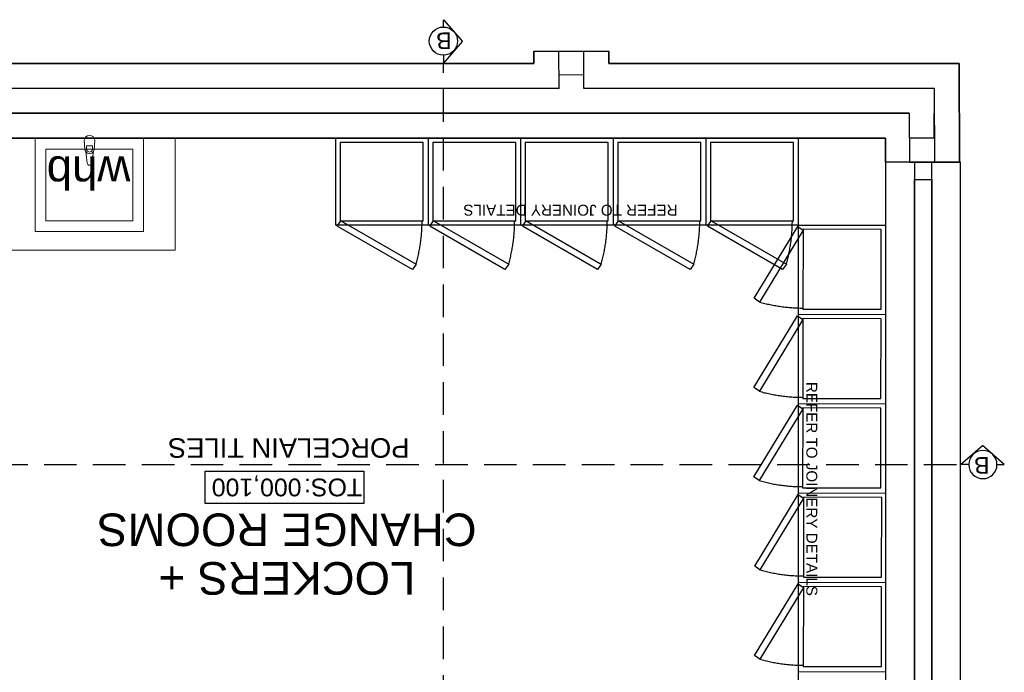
# Model space of a CAD drawing. Header units: millimetres. Extents: x -115474967 to 444143, y -74377 to 241828222.
# Tile 305 of 590: x -162925 to -158393, y 269917 to 272923. Entities that reach past the tile are written whole.
import ezdxf
from ezdxf.enums import TextEntityAlignment as Align

# ---------------------------------------------------------------- set-up
doc = ezdxf.new("R2010")
doc.units = ezdxf.units.MM
doc.header["$MEASUREMENT"] = 0
doc.linetypes.add('2DASHED', pattern=[0.75, 0.5, -0.25])
doc.linetypes.add('Dashed', pattern=[280, 140, -140])
for name, color, linetype in [('00-1 FloorFinish', 1, 'Continuous'), ('00-1 FloorLevel', 7, 'Continuous'), ('00-2 Roof Lines', 8, 'Dashed'), ('00-2 Walls', 4, 'Continuous'), ('00-2 Windows', 1, 'Continuous'), ('CEIL-PLAN', 7, 'Continuous'), ('DIMS-50', 9, 'Continuous'), ('JOIN-SEC.18', 9, 'Continuous'), ('TEXT-20', 2, 'Continuous'), ('TEXT-50', 2, 'Continuous'), ('TEXT-REFN', 5, 'Continuous')]:
    doc.layers.add(name, color=color, linetype=linetype)
for name, color, linetype, lineweight in [('00-1 Labels', 4, 'Continuous', 35), ('A_WALL LOAD_Pen_No__3', 7, 'Continuous', 15), ('A_WALL LOAD_Pen_No__6', 7, 'Continuous', 5)]:
    doc.layers.add(name, color=color, linetype=linetype, lineweight=lineweight)
doc.layers.add('0_cons_01', color=40, linetype='Continuous', lineweight=0, plot=False)
doc.styles.add('ARIAL', font='arial.ttf')
doc.styles.add('TEXT-20', font='arial.ttf', dxfattribs={"height": 40})
doc.styles.add('TEXT-50', font='arial.ttf', dxfattribs={"height": 100})

# ---------------------------------------------------------------- blocks, each defined once
blk = doc.blocks.new('Room Tags')
at = {"layer": '00-1 FloorLevel', "color": 2}
blk.add_lwpolyline([(-571.3, -75.7), (646.5, -75.7), (646.5, -324.7), (-571.3, -324.7)], close=True, dxfattribs=at)
at = {"layer": '00-1 FloorFinish', "style": 'ARIAL'}
blk.add_attdef('F-FINISH', text='', height=150, dxfattribs=at).set_placement((5.1, -578), align=Align.CENTER)
at = {"layer": '00-1 FloorLevel', "style": 'ARIAL'}
blk.add_text('TOS:', height=136.36, dxfattribs=at).set_placement((-557.4, -200.2), align=Align.MIDDLE_LEFT)
blk.add_attdef('000,000', text='', height=136.4, dxfattribs=at).set_placement((606.9, -200.2), align=Align.MIDDLE_RIGHT)
at = {"layer": '00-1 Labels', "style": 'ARIAL'}
for tag, p in [('ROOM1?', (19, 746.2)), ('ROOM2?', (19, 373.1)), ('ROOM3?', (19, 0))]:
    blk.add_attdef(tag, text='', height=250, dxfattribs=at).set_placement(p, align=Align.CENTER)
blk = doc.blocks.new('A$C69671385')
at = {"layer": 'DIMS-50', "color": 3}
for p, q in [((0, 169), (262, 397)), ((524, 169), (262, 397)), ((88, 169), (0, 169)), ((426, 169), (524, 169))]:
    blk.add_line(p, q, dxfattribs=at)
at = {"layer": 'TEXT-REFN'}
blk.add_circle((257, 169), 169, dxfattribs=at)
blk = doc.blocks.new('12')
for p, q in [((-139595.5, 264789.6), (-141661.4, 264789.6)), ((-141661.4, 264789.6), (-141661.4, 264274.6)), ((-141516.4, 264704.6), (-141516.6, 264274.6)), ((-141016.9, 264704.6), (-141516.4, 264704.6)), ((-141017.1, 264274.6), (-141016.9, 264704.6)), ((-141466.5, 264654.6), (-141466.6, 264324.6)), ((-141066.9, 264654.6), (-141466.5, 264654.6)), ((-141066.9, 264654.6), (-141466.5, 264654.6)), ((-141067, 264324.6), (-141066.9, 264654.6)), ((-141278.8, 264389), (-141285.5, 264336.1)), ((-141250, 264336.1), (-141256.6, 264389)), ((-141466.6, 264324.6), (-141067, 264324.6)), ((-141288.7, 264326.6), (-141292.8, 264284.6)), ((-141281.3, 264309.5), (-141281.3, 264324.4)), ((-141254.1, 264309.5), (-141281.3, 264309.5)), ((-141254.1, 264324.4), (-141254.1, 264309.5)), ((-141242.8, 264284.6), (-141246.7, 264326.6)), ((-141516.6, 264274.6), (-141017.1, 264274.6))]:
    blk.add_line(p, q)
for centre, radius, start, end in [((-141267.7, 264387.6), 11.2, 7.1141, 172.8363), ((-141267.7, 264324.7), 21.1, 147.2042, 174.8056), ((-141267.7, 264324.7), 21.1, 32.7462, 147.2042), ((-141267.7, 264324.4), 13.6, 359.9752, 179.9752), ((-141267.7, 264324.7), 21.1, 5.1448, 32.7462), ((-141267.6, 264286.4), 25, 179.9752, 359.9752)]:
    blk.add_arc(centre, radius, start, end)
at = {"layer": '00-2 Roof Lines', "linetype": 'Continuous'}
for p, q in [((-144531.3, 266730.8), (-144932, 266731.6)), ((-144531.3, 266319.4), (-144932, 266320.2)), ((-144531.3, 265908.1), (-144932, 265908.8)), ((-144530.4, 265496.7), (-144932, 265497.4)), ((-144531.2, 265085.3), (-144932, 265086)), ((-144531.3, 264674.6), (-144932, 264674.6)), ((-144531.3, 264674.6), (-144531.3, 264274.6)), ((-144105.3, 264674.6), (-144105.3, 264274.6)), ((-143679.2, 264674.6), (-143679.2, 264274.6)), ((-143253.2, 264674.6), (-143253.2, 264274.6)), ((-142827.2, 264674.6), (-142827.2, 264274.6))]:
    blk.add_line(p, q, dxfattribs=at)
at = {"layer": '00-2 Walls'}
for p, q in [((-145156.3, 264384.3), (-145271.3, 264384.2)), ((-145156.3, 264384.3), (-145271.3, 264384.2)), ((-145271.3, 264384.2), (-145156.3, 264384.3)), ((-145270.7, 263929.6), (-145271.3, 264384.2)), ((-145041.3, 264384.5), (-145156.3, 264384.3)), ((-145041.3, 264384.5), (-145156.3, 264384.3)), ((-145155.8, 264044.6), (-145156.3, 264384.3)), ((-145041, 264159.6), (-145041.3, 264384.5)), ((-145041, 264384.2), (-144932, 264384.1)), ((-144932, 264384.1), (-144932, 264274.6)), ((-145156.1, 264274.2), (-145156.3, 264044.6)), ((-145156.1, 264274.2), (-145041.1, 264274.3)), ((-145041, 264159.6), (-145041, 264271.9)), ((-144932, 264274.6), (-139593.4, 264274.6)), ((-145041, 264159.6), (-139593.4, 264159.6)), ((-139593.4, 264159.6), (-145041, 264159.6)), ((-145156.3, 264044.6), (-143543.6, 264044.6)), ((-145155.8, 264044.6), (-143543.6, 264044.6)), ((-143543.6, 264044.6), (-143543.2, 263873.1)), ((-143543.6, 264044.6), (-143543.2, 263983.1)), ((-143428.6, 264044.6), (-143428.2, 263873.3)), ((-143428.6, 264044.6), (-139593.4, 264044.6)), ((-143428.2, 263983.1), (-143428.2, 264044.6)), ((-143428.2, 264044.6), (-139593.4, 264044.6)), ((-143543.2, 263983.1), (-143428.4, 263983.3)), ((-143658.2, 263929.6), (-145270.7, 263929.6)), ((-143658.2, 263872.8), (-143658.2, 263929.6)), ((-139593.4, 263929.6), (-143313.3, 263929.6)), ((-143313.3, 263929.6), (-143313.3, 263873.6)), ((-143428.2, 263873.3), (-143658.2, 263872.8)), ((-143543.2, 263873.1), (-143658.2, 263872.8)), ((-143543.2, 263873.1), (-143658.2, 263872.8)), ((-143428.2, 263873.3), (-143543.2, 263873.1)), ((-143428.2, 263873.3), (-143543.2, 263873.1)), ((-143313.2, 263873.6), (-143428.2, 263873.3)), ((-143313.2, 263873.6), (-143428.2, 263873.3)), ((-143313.3, 263873.6), (-143428.2, 263873.3))]:
    blk.add_line(p, q, dxfattribs=at)
for points in [[(-139593.4, 264274.6), (-144932, 264274.6), (-144932, 267543), (-141380.9, 267543)], [(-145271.3, 264384.2), (-145270.7, 263929.6)], [(-144932, 264274.6), (-144932, 264384.1)], [(-143313.3, 263929.6), (-138035.1, 263929.6), (-138035.1, 264149.6)], [(-145270.7, 263929.6), (-143658.3, 263929.6)], [(-143658.3, 263929.6), (-143658.2, 263872.8)], [(-143313.2, 263873.6), (-143313.3, 263929.6)]]:
    blk.add_lwpolyline(points, dxfattribs=at)
at = {"layer": '00-2 Windows'}
for points in [[(-145277, 267184.2), (-145277, 264384.2), (-144932, 264384.1), (-144932, 267184.1)], [(-145144.4, 264464.2), (-145144.5, 267104.2), (-145144.5, 267104.2), (-145144.4, 264464.2)], [(-145064.5, 267104.2), (-145064.4, 264464.2), (-145064.4, 264464.2), (-145064.5, 267104.2)], [(-145144.4, 264464.2), (-145144.5, 264384.2), (-145064.5, 264384.2), (-145064.4, 264464.2)]]:
    blk.add_lwpolyline(points, close=True, dxfattribs=at)
at = {"layer": 'A_WALL LOAD_Pen_No__3', "color": 30, "linetype": 'Continuous', "lineweight": 15}
blk.add_line((-143428.2, 263873.3), (-143658.2, 263872.8), dxfattribs=at)
at = {"layer": 'A_WALL LOAD_Pen_No__6', "color": 7, "linetype": 'Continuous', "lineweight": 5}
blk.add_line((-143313.2, 263873.6), (-143428.2, 263873.3), dxfattribs=at)
at = {"layer": 'CEIL-PLAN', "color": 6, "linetype": '2DASHED', "ltscale": 300}
for points in [[(-142896.2, 270498.3), (-142896.3, 263929.6)], [(-139483.4, 265777.6), (-145277, 265777.6)]]:
    blk.add_lwpolyline(points, dxfattribs=at)
at = {"layer": 'JOIN-SEC.18', "color": 8, "linetype": 'Dashed', "ltscale": 150}
blk.add_lwpolyline([(-141380.9, 267543), (-141380.9, 267143), (-144531.3, 267143), (-144531.3, 264674.6), (-142401.1, 264674.6), (-142401.1, 264274.7)], dxfattribs=at)
for points in [[(-144552.8, 266707.2), (-144912.8, 266707.9), (-144913.4, 266340.1), (-144553.4, 266339.5)], [(-144528.9, 266326.2), (-144553.5, 266343.4), (-144353, 266674.4), (-144328.4, 266657.1)], [(-144553.5, 266295.8), (-144913.5, 266296.5), (-144914.2, 265928.8), (-144554.2, 265928.1)], [(-144529.7, 265914.8), (-144554.2, 265932.1), (-144353.7, 266263), (-144329.2, 266245.7)], [(-144549.7, 265884.4), (-144909.7, 265885.1), (-144910.4, 265517.4), (-144550.4, 265516.7)], [(-144525.9, 265503.4), (-144550.5, 265520.7), (-144350, 265851.6), (-144325.4, 265834.3)], [(-144550.5, 265473.1), (-144910.5, 265473.7), (-144911.2, 265106), (-144551.2, 265105.3)], [(-144526.7, 265092), (-144551.2, 265109.3), (-144350.7, 265440.2), (-144326.1, 265422.9)], [(-144551.2, 265061.7), (-144911.2, 265062.3), (-144911.9, 264694.6), (-144551.9, 264693.9)], [(-144527.4, 264680.6), (-144552, 264697.9), (-144351.5, 265028.8), (-144326.9, 265011.5)], [(-144112, 264679.2), (-144129.2, 264654.5), (-144475.2, 264854.5), (-144457.9, 264879.1)], [(-143686, 264679.2), (-143703.2, 264654.5), (-144049.1, 264854.5), (-144031.9, 264879.1)], [(-143259.9, 264679.2), (-143277.2, 264654.5), (-143623.1, 264854.5), (-143605.9, 264879.1)], [(-142833.9, 264679.2), (-142851.1, 264654.5), (-143197.1, 264854.5), (-143179.8, 264879.1)], [(-142407.9, 264679.2), (-142425.1, 264654.5), (-142771, 264854.5), (-142753.8, 264879.1)], [(-144507.7, 264654.6), (-144507.7, 264294.6), (-144125.3, 264294.6), (-144125.3, 264654.6)], [(-144081.6, 264654.6), (-144081.6, 264294.6), (-143699.2, 264294.6), (-143699.2, 264654.6)], [(-143655.6, 264654.6), (-143655.6, 264294.6), (-143273.2, 264294.6), (-143273.2, 264654.6)], [(-143229.6, 264654.6), (-143229.6, 264294.6), (-142847.2, 264294.6), (-142847.2, 264654.6)], [(-142803.5, 264654.6), (-142803.5, 264294.6), (-142421.1, 264294.6), (-142421.1, 264654.6)]]:
    blk.add_lwpolyline(points, close=True, dxfattribs=at)
for centre, start, end in [((-144554.2, 265962.1), 74.2006, 89.8947), ((-144555, 265550.7), 74.2006, 89.8947), ((-144551.2, 265139.3), 74.2006, 89.8947), ((-144551.9, 264727.9), 74.2006, 89.8947), ((-144552.7, 264316.6), 74.2006, 89.8947), ((-143762.6, 264654.5), 164.3059, 180), ((-143336.5, 264654.5), 164.3059, 180), ((-142910.5, 264654.5), 164.3059, 180), ((-142484.5, 264654.5), 164.3059, 180), ((-142058.4, 264654.5), 164.3059, 180)]:
    blk.add_arc(centre, 740, start, end, dxfattribs=at)
ref = blk.add_blockref('Room Tags', (-142187.7, 266003), dxfattribs=dict(xscale=0.6000000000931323, yscale=0.6000000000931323, zscale=0.6000000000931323))
ref.add_attrib('ROOM2?', 'LOCKERS +', dxfattribs={"layer": '00-1 Labels', "height": 150, "style": 'ARIAL'}).set_placement((-142176.3, 266226.8), align=Align.CENTER)
ref.add_attrib('ROOM3?', 'CHANGE ROOMS', dxfattribs={"layer": '00-1 Labels', "height": 150, "style": 'ARIAL'}).set_placement((-142176.3, 266003), align=Align.CENTER)
ref.add_attrib('000,000', '000,100', dxfattribs={"layer": '00-1 FloorLevel', "height": 81.82, "style": 'ARIAL'}).set_placement((-141830.2, 265882.9), align=Align.MIDDLE_RIGHT)
ref.add_attrib('F-FINISH', 'PORCELAIN TILES', dxfattribs={"layer": '00-1 FloorFinish', "height": 90, "style": 'ARIAL'}).set_placement((-142184.7, 265656.2), align=Align.CENTER)
at = {"layer": 'DIMS-50', "color": 3, "yscale": 0.3839999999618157, "zscale": 0.3839999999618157}
for p, xscale, rotation in [((-145478.3, 265842.4), -0.3839999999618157, 179.9999999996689), ((-142831.5, 263728.3), 0.3839999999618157, 90.0000000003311)]:
    blk.add_blockref('A$C69671385', p, dxfattribs=dict(at, xscale=xscale, rotation=rotation))
at = {"layer": 'TEXT-20', "color": 7, "linetype": 'Continuous', "insert": (-144566.5, 265396.9), "char_height": 50, "width": 1594.687, "attachment_point": 7, "rotation": 90, "style": 'TEXT-20'}
blk.add_mtext('{\\C0;REFER TO JOINERY DETAILS}', dxfattribs=at)
at = {"layer": 'TEXT-20', "color": 7, "linetype": 'Continuous', "insert": (-143974.1, 264580.1), "char_height": 50, "width": 1594.687, "attachment_point": 7, "style": 'TEXT-20'}
blk.add_mtext('{\\C0;REFER TO JOINERY DETAILS}', dxfattribs=at)
at = {"layer": 'TEXT-50', "linetype": 'Continuous', "lineweight": 0, "insert": (-141141.8, 264355.7), "char_height": 150, "width": 313.383, "attachment_point": 9, "line_spacing_factor": 0.938532, "style": 'TEXT-50'}
blk.add_mtext('\\pxql;whb', dxfattribs=at)
at = {"layer": 'TEXT-REFN', "color": 2, "linetype": 'Continuous', "style": 'TEXT-20'}
for p in [(-145410.2, 265742.9), (-142934.3, 263787.3)]:
    blk.add_text('B', height=76.8, dxfattribs=at).set_placement(p)

msp = doc.modelspace()

# ---------------------------------------------------------------- block references
at = {"layer": '0_cons_01', "rotation": 180}
msp.add_blockref('12', (-303871.44663, 536651.09062), dxfattribs=at)

doc.saveas('drawing.dxf')
